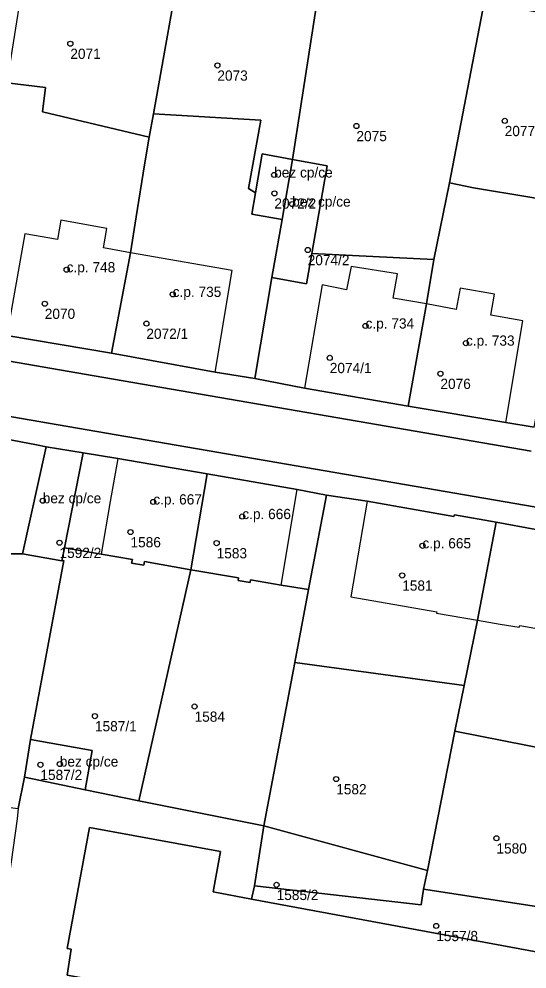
# Model space of a CAD drawing. Extents: x -878211 to -870363, y -1058464 to -1052522.
# Drawn here: x -874458.6 to -874408.9, y -1055752.2 to -1055659.2 of the extents above; entities that cross this region are included whole.
import ezdxf

# ---------------------------------------------------------------- set-up
doc = ezdxf.new("R2010")
doc.units = 0
for name, color, linetype in [('Definiční body', 7, 'Continuous'), ('Polygon budovy', 7, 'Continuous'), ('Polygon parcely', 7, 'Continuous')]:
    doc.layers.add(name, color=color, linetype=linetype)

msp = doc.modelspace()

# ---------------------------------------------------------------- linework, layer by layer
at = {"layer": 'Definiční body'}
for centre in [(-874453.55, -1055661.65994), (-874439.16, -1055663.78994), (-874425.55, -1055669.70994), (-874411.04, -1055669.20994), (-874433.6, -1055674.49994), (-874433.58, -1055676.29994), (-874431.84, -1055677.34994), (-874430.32, -1055681.83994), (-874453.91, -1055683.76994), (-874443.53, -1055686.17994), (-874456.05, -1055687.08994), (-874446.11, -1055689.03994), (-874424.66, -1055689.26994), (-874414.83, -1055690.94994), (-874428.16, -1055692.38994), (-874417.33, -1055693.93994), (-874456.25, -1055706.35994), (-874445.43, -1055706.47994), (-874436.72, -1055707.90994), (-874447.66, -1055709.42994), (-874454.61, -1055710.46994), (-874439.23, -1055710.50994), (-874419.09, -1055710.76994), (-874421.07, -1055713.66994), (-874441.39, -1055726.48994), (-874451.14, -1055727.42994), (-874456.48, -1055732.18994), (-874454.58, -1055732.11994), (-874427.53, -1055733.58994), (-874411.85, -1055739.37994), (-874433.36, -1055743.92994), (-874417.74, -1055747.94994)]:
    msp.add_circle(centre, 0.25, dxfattribs=at)
at = {"layer": 'Polygon budovy'}
for points in [[(-874435.79, -1055678.33), (-874432.81, -1055678.87), (-874431.82, -1055672.98), (-874434.77, -1055672.43), (-874435.43, -1055676.26)], [(-874432.81, -1055678.87), (-874433.83, -1055684.52), (-874430.45, -1055685.15), (-874429.92, -1055682.17), (-874428.42, -1055673.6), (-874431.82, -1055672.98)], [(-874458, -1055680.25), (-874459.76, -1055690.21), (-874449.52, -1055691.92), (-874447.66, -1055682.11), (-874450.29, -1055681.63), (-874449.97, -1055679.73), (-874454.49, -1055678.92), (-874454.81, -1055680.82)], [(-874449.52, -1055691.92), (-874439.39, -1055693.79), (-874437.72, -1055683.84), (-874447.66, -1055682.11)], [(-874428.89, -1055685.26), (-874430.63, -1055695.34), (-874420.48, -1055697.1), (-874418.69, -1055687.12), (-874421.95, -1055686.55), (-874421.53, -1055684.16), (-874426.06, -1055683.44), (-874426.52, -1055685.74)], [(-874418.69, -1055687.12), (-874420.48, -1055697.1), (-874410.94, -1055698.71), (-874409.28, -1055688.76), (-874412.39, -1055688.2), (-874412.03, -1055686.16), (-874415.4, -1055685.57), (-874415.78, -1055687.65)], [(-874458.23, -1055711.57), (-874454.37, -1055712.25), (-874454.12, -1055710.98), (-874452.29, -1055701.68), (-874455.9, -1055701.08)], [(-874449.64, -1055706.43), (-874450.53, -1055711.59), (-874447.45, -1055712.11), (-874447.55, -1055712.46), (-874446.36, -1055712.67), (-874446.3, -1055712.29), (-874441.76, -1055713.12), (-874440.16, -1055703.73), (-874448.9, -1055702.22)], [(-874440.16, -1055703.73), (-874441.76, -1055713.12), (-874437.08, -1055713.91), (-874437.14, -1055714.17), (-874435.95, -1055714.36), (-874435.91, -1055714.09), (-874432.92, -1055714.61), (-874431.35, -1055705.25)], [(-874417.69, -1055717.22), (-874417.71, -1055717.35), (-874413.71, -1055718.04), (-874411.88, -1055708.47), (-874415.96, -1055707.75), (-874416.03, -1055707.91), (-874424.49, -1055706.42), (-874426.11, -1055715.77)], [(-874411.88, -1055708.47), (-874413.71, -1055718.04), (-874411.5, -1055718.45), (-874409.61, -1055718.73), (-874409.56, -1055718.57), (-874401.1, -1055720.06), (-874400.37, -1055716.01), (-874398.65, -1055716.32), (-874398.23, -1055713.68), (-874399.94, -1055713.35), (-874399.54, -1055710.81), (-874408, -1055709.34), (-874407.98, -1055709.18)], [(-874457.46, -1055729.7), (-874458.05, -1055733.39), (-874452.11, -1055734.64), (-874451.41, -1055730.78)], [(-874386.1, -1055757.71), (-874385.52, -1055754.64), (-874407.79, -1055750.51), (-874435.81, -1055745.33), (-874439.57, -1055744.63), (-874438.86, -1055740.68), (-874451.69, -1055738.33), (-874453.87, -1055750.15), (-874453.46, -1055750.23), (-874453.87, -1055752.75), (-874446.11, -1055754.16), (-874447.67, -1055762.56), (-874447.72, -1055762.78), (-874445.59, -1055763.17), (-874445.66, -1055763.54), (-874440.14, -1055764.57), (-874427.19, -1055766.97), (-874427.56, -1055768.93), (-874389.54, -1055776)]]:
    msp.add_lwpolyline(points, close=True, dxfattribs=at)
at = {"layer": 'Polygon parcely'}
for points in [[(-874442.52, -1055652.2), (-874457.22, -1055649.43), (-874459.75, -1055665.49), (-874455.97, -1055665.93), (-874456.26, -1055668.31), (-874445.82, -1055670.79), (-874445.42, -1055668.52)], [(-874428.96, -1055654.7), (-874442.52, -1055652.2), (-874445.42, -1055668.52), (-874434.9, -1055669.13), (-874436.1, -1055675.82), (-874435.43, -1055676.26), (-874434.77, -1055672.43), (-874431.82, -1055672.98)], [(-874413.04, -1055657.63), (-874428.96, -1055654.7), (-874431.82, -1055672.98), (-874428.42, -1055673.6), (-874429.92, -1055682.17), (-874417.96, -1055682.78), (-874416.45, -1055675.26)], [(-874400.99, -1055659.86), (-874413.04, -1055657.63), (-874416.45, -1055675.26), (-874414.08, -1055675.76), (-874408.59, -1055676.67), (-874404.12, -1055677.44)], [(-874445.82, -1055670.79), (-874456.26, -1055668.31), (-874455.97, -1055665.93), (-874459.75, -1055665.49), (-874461.34, -1055675.74), (-874461.42, -1055676.32), (-874463.69, -1055689.49), (-874459.76, -1055690.21), (-874449.52, -1055691.92), (-874447.66, -1055682.11), (-874447.1, -1055678.59), (-874446.3, -1055673.5)], [(-874449.52, -1055691.92), (-874439.39, -1055693.79), (-874435.48, -1055694.42), (-874433.83, -1055684.52), (-874432.81, -1055678.87), (-874435.79, -1055678.33), (-874435.43, -1055676.26), (-874436.1, -1055675.82), (-874434.9, -1055669.13), (-874445.42, -1055668.52), (-874445.82, -1055670.79), (-874446.3, -1055673.5), (-874447.1, -1055678.59), (-874447.66, -1055682.11)], [(-874431.82, -1055672.98), (-874434.77, -1055672.43), (-874435.43, -1055676.26), (-874435.79, -1055678.33), (-874432.81, -1055678.87)], [(-874428.42, -1055673.6), (-874431.82, -1055672.98), (-874432.81, -1055678.87), (-874433.83, -1055684.52), (-874430.45, -1055685.15), (-874429.92, -1055682.17)], [(-874420.48, -1055697.1), (-874410.94, -1055698.71), (-874408.15, -1055699.16), (-874405.31, -1055684.42), (-874404.12, -1055677.44), (-874408.59, -1055676.67), (-874414.08, -1055675.76), (-874416.45, -1055675.26), (-874417.96, -1055682.78), (-874418.69, -1055687.12)], [(-874420.48, -1055697.1), (-874418.69, -1055687.12), (-874417.96, -1055682.78), (-874429.92, -1055682.17), (-874430.45, -1055685.15), (-874433.83, -1055684.52), (-874435.48, -1055694.42), (-874430.63, -1055695.34)], [(-874495.37, -1055693.87), (-874496.4, -1055699.39), (-874496.63, -1055700.55), (-874497.43, -1055704.83), (-874475.97, -1055708.87), (-874471.28, -1055709.61), (-874471.3, -1055709.75), (-874466.32, -1055710.59), (-874466.3, -1055710.45), (-874461.85, -1055711.21), (-874460.52, -1055711.56), (-874458.23, -1055711.57), (-874455.9, -1055701.08), (-874456.87, -1055700.89), (-874459.93, -1055700.31), (-874464.34, -1055699.56), (-874464.31, -1055699.4), (-874469.23, -1055698.56), (-874469.29, -1055698.69), (-874473.75, -1055697.82), (-874482.21, -1055696.42), (-874483.56, -1055696.18), (-874490.93, -1055694.82)], [(-874452.29, -1055701.68), (-874455.9, -1055701.08), (-874458.23, -1055711.57), (-874454.37, -1055712.25), (-874454.12, -1055710.98)], [(-874452.29, -1055701.68), (-874454.12, -1055710.98), (-874450.53, -1055711.59), (-874447.45, -1055712.11), (-874447.55, -1055712.46), (-874446.36, -1055712.67), (-874446.3, -1055712.29), (-874441.76, -1055713.12), (-874440.16, -1055703.73), (-874448.9, -1055702.22)], [(-874428.48, -1055705.83), (-874431.35, -1055705.25), (-874440.16, -1055703.73), (-874441.76, -1055713.12), (-874437.08, -1055713.91), (-874437.14, -1055714.17), (-874435.95, -1055714.36), (-874435.91, -1055714.09), (-874432.92, -1055714.61), (-874430.23, -1055715.05)], [(-874463.82, -1055735.82), (-874458.64, -1055736.45), (-874458.05, -1055733.39), (-874457.46, -1055729.7), (-874454.17, -1055712.21), (-874454.37, -1055712.25), (-874458.23, -1055711.57), (-874460.52, -1055711.56), (-874461.85, -1055711.21), (-874466.3, -1055710.45), (-874466.32, -1055710.59), (-874471.3, -1055709.75), (-874471.28, -1055709.61), (-874475.97, -1055708.87), (-874497.43, -1055704.83), (-874498.08, -1055708.34), (-874499.67, -1055717.43), (-874499.93, -1055726.1), (-874500.2, -1055731.29), (-874472.58, -1055734.69)], [(-874430.23, -1055715.05), (-874431.59, -1055722.2), (-874415.02, -1055724.44), (-874413.71, -1055718.04), (-874411.88, -1055708.47), (-874415.96, -1055707.75), (-874416.03, -1055707.91), (-874424.49, -1055706.42), (-874428.48, -1055705.83)], [(-874395.57, -1055711.5), (-874399.54, -1055710.81), (-874408, -1055709.34), (-874407.98, -1055709.18), (-874411.88, -1055708.47), (-874413.71, -1055718.04), (-874415.02, -1055724.44), (-874415.91, -1055728.91), (-874399.56, -1055732.13), (-874398.72, -1055727.55), (-874397.42, -1055721.23)], [(-874451.41, -1055730.78), (-874452.11, -1055734.64), (-874446.84, -1055735.72), (-874441.76, -1055713.12), (-874446.3, -1055712.29), (-874446.36, -1055712.67), (-874447.55, -1055712.46), (-874447.45, -1055712.11), (-874450.53, -1055711.59), (-874454.12, -1055710.98), (-874454.37, -1055712.25), (-874454.17, -1055712.21), (-874457.46, -1055729.7)], [(-874446.84, -1055735.72), (-874434.62, -1055738.16), (-874431.59, -1055722.2), (-874430.23, -1055715.05), (-874432.92, -1055714.61), (-874435.91, -1055714.09), (-874435.95, -1055714.36), (-874437.14, -1055714.17), (-874437.08, -1055713.91), (-874441.76, -1055713.12)], [(-874434.62, -1055738.16), (-874418.6, -1055742.53), (-874415.91, -1055728.91), (-874415.02, -1055724.44), (-874431.59, -1055722.2)], [(-874418.6, -1055742.53), (-874418.99, -1055744.35), (-874406.64, -1055746.26), (-874402.62, -1055746.91), (-874399.56, -1055732.13), (-874415.91, -1055728.91)], [(-874458.05, -1055733.39), (-874452.11, -1055734.64), (-874451.41, -1055730.78), (-874457.46, -1055729.7)], [(-874458.74, -1055737.47), (-874462.64, -1055765.06), (-874463.01, -1055769.99), (-874452.07, -1055772), (-874442.24, -1055773.92), (-874440.14, -1055764.57), (-874445.66, -1055763.54), (-874445.59, -1055763.17), (-874447.72, -1055762.78), (-874447.67, -1055762.56), (-874446.11, -1055754.16), (-874453.87, -1055752.75), (-874453.46, -1055750.23), (-874453.87, -1055750.15), (-874451.69, -1055738.33), (-874438.86, -1055740.68), (-874439.57, -1055744.63), (-874435.81, -1055745.33), (-874435.52, -1055744.02), (-874434.62, -1055738.16), (-874446.84, -1055735.72), (-874452.11, -1055734.64), (-874458.05, -1055733.39), (-874458.64, -1055736.45)], [(-874434.62, -1055738.16), (-874435.52, -1055744.02), (-874419.21, -1055745.9), (-874418.99, -1055744.35), (-874418.6, -1055742.53)], [(-874435.81, -1055745.33), (-874439.57, -1055744.63), (-874438.86, -1055740.68), (-874451.69, -1055738.33), (-874453.87, -1055750.15), (-874453.46, -1055750.23), (-874453.87, -1055752.75), (-874446.11, -1055754.16), (-874447.67, -1055762.56), (-874447.72, -1055762.78), (-874445.59, -1055763.17), (-874445.66, -1055763.54), (-874440.14, -1055764.57), (-874427.19, -1055766.97), (-874427.56, -1055768.93), (-874389.54, -1055776), (-874386.1, -1055757.71), (-874385.52, -1055754.64), (-874407.79, -1055750.51)], [(-874419.21, -1055745.9), (-874435.52, -1055744.02), (-874435.81, -1055745.33), (-874407.79, -1055750.51), (-874406.64, -1055746.26), (-874418.99, -1055744.35)]]:
    msp.add_lwpolyline(points, close=True, dxfattribs=at)
for points in [[(-874335.44, -1055761.16), (-874331.96, -1055751.4), (-874326.06, -1055735.08), (-874324.01, -1055728.17), (-874323.68, -1055725.3), (-874324.37, -1055722.95), (-874325.93, -1055721.07), (-874327.75, -1055720.14), (-874330.65, -1055719.54), (-874360.8, -1055714.28), (-874384.85, -1055710.08), (-874385.81, -1055710.82), (-874409.09, -1055706.81), (-874451.89, -1055699.44), (-874489.93, -1055692.89), (-874540.32, -1055684.14), (-874540.18, -1055683.26), (-874544.05, -1055682.58), (-874544.23, -1055683.47), (-874573.03, -1055678.46)], [(-874489.87, -1055687.47), (-874451.21, -1055694.15), (-874408.46, -1055701.53)], [(-874408.46, -1055701.53), (-874451.21, -1055694.15), (-874489.87, -1055687.47)], [(-874408.15, -1055699.16), (-874410.94, -1055698.71), (-874420.48, -1055697.1), (-874430.63, -1055695.34), (-874435.48, -1055694.42), (-874439.39, -1055693.79), (-874449.52, -1055691.92), (-874459.76, -1055690.21)], [(-874489.93, -1055692.89), (-874451.89, -1055699.44), (-874409.09, -1055706.81), (-874385.81, -1055710.82)], [(-874459.93, -1055700.31), (-874456.87, -1055700.89), (-874455.9, -1055701.08), (-874452.29, -1055701.68), (-874448.9, -1055702.22), (-874440.16, -1055703.73), (-874431.35, -1055705.25), (-874428.48, -1055705.83), (-874424.49, -1055706.42), (-874416.03, -1055707.91), (-874415.96, -1055707.75)], [(-874415.96, -1055707.75), (-874411.88, -1055708.47), (-874407.98, -1055709.18), (-874408, -1055709.34), (-874399.54, -1055710.81), (-874395.57, -1055711.5), (-874386.54, -1055713.06), (-874384.13, -1055713.41), (-874379.87, -1055714), (-874372.78, -1055715.55), (-874368.78, -1055716.1), (-874365.09, -1055716.61), (-874361.41, -1055717.11), (-874357.55, -1055717.64), (-874353.81, -1055718.15)]]:
    msp.add_lwpolyline(points, dxfattribs=at)

# ---------------------------------------------------------------- texts
at = {"layer": 'Definiční body'}
for s, p in [('2071', (-874453.55, -1055663.149)), ('2073', (-874439.16, -1055665.279)), ('2075', (-874425.55, -1055671.199)), ('2077', (-874411.04, -1055670.699)), ('bez cp/ce', (-874433.6, -1055674.75)), ('2072/2', (-874433.58, -1055677.789)), ('bez cp/ce', (-874431.84, -1055677.6)), ('2074/2', (-874430.32, -1055683.329)), ('c.p. 748', (-874453.91, -1055684.02)), ('c.p. 735', (-874443.53, -1055686.429)), ('2070', (-874456.05, -1055688.579)), ('c.p. 734', (-874424.66, -1055689.52)), ('2072/1', (-874446.11, -1055690.529)), ('c.p. 733', (-874414.83, -1055691.2)), ('2074/1', (-874428.16, -1055693.879)), ('2076', (-874417.33, -1055695.429)), ('bez cp/ce', (-874456.25, -1055706.61)), ('c.p. 667', (-874445.43, -1055706.73)), ('c.p. 666', (-874436.72, -1055708.159)), ('1586', (-874447.66, -1055710.919)), ('c.p. 665', (-874419.09, -1055711.02)), ('1592/2', (-874454.61, -1055711.959)), ('1583', (-874439.23, -1055711.999)), ('1581', (-874421.07, -1055715.159)), ('1584', (-874441.39, -1055727.979)), ('1587/1', (-874451.14, -1055728.919)), ('bez cp/ce', (-874454.58, -1055732.37)), ('1587/2', (-874456.48, -1055733.679)), ('1582', (-874427.53, -1055735.079)), ('1580', (-874411.85, -1055740.869)), ('1585/2', (-874433.36, -1055745.419)), ('1557/8', (-874417.74, -1055749.439))]:
    msp.add_text(s, height=0.999996, dxfattribs=at).set_placement(p)

doc.saveas('drawing.dxf')
